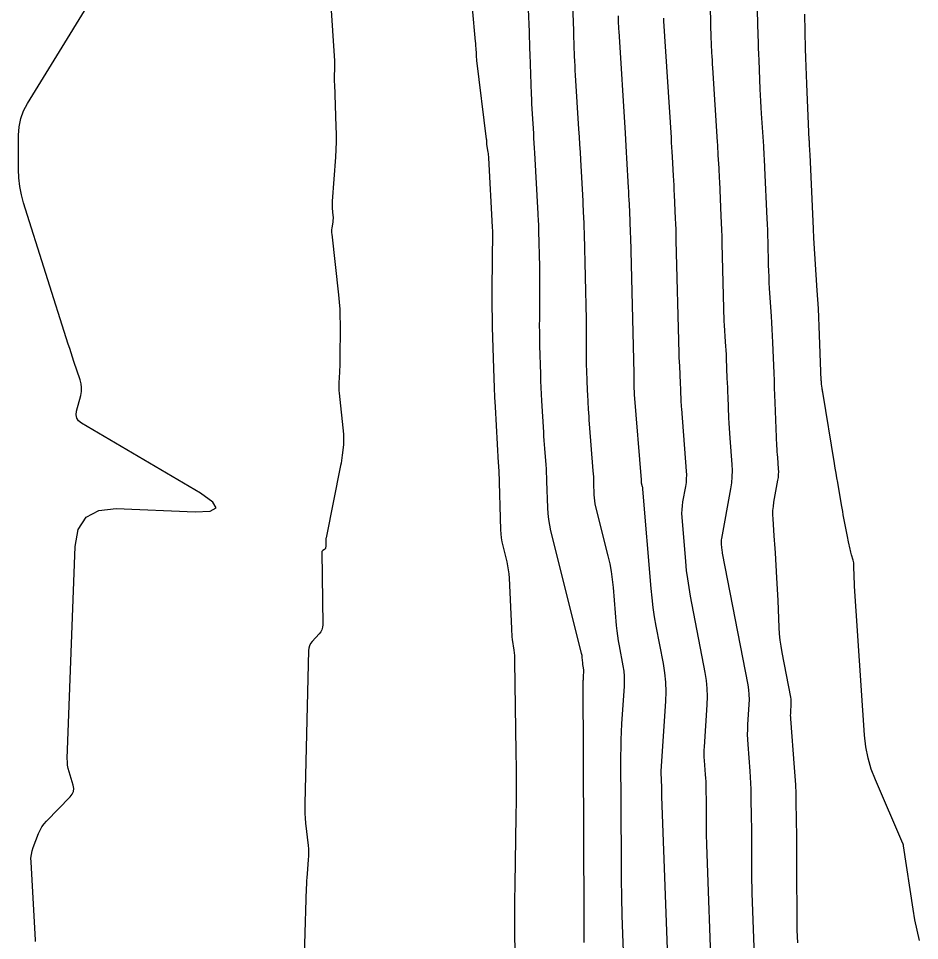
# Model space of a CAD drawing. Extents: x 1768942 to 1774819, y 723037 to 732099.
# Drawn here: x 1770469.4 to 1770526.1, y 731065.2 to 731123.3 of the extents above; entities that cross this region are included whole.
import ezdxf

# ---------------------------------------------------------------- set-up
doc = ezdxf.new("R2010")
doc.units = 0
doc.layers.add('R_Contours', color=7, linetype='Continuous')

msp = doc.modelspace()

# ---------------------------------------------------------------- linework, layer by layer
at = {"layer": 'R_Contours'}
for points in [[(1770470.454, 731065.165), (1770470.447, 731065.244), (1770470.161, 731070.181), (1770470.159, 731070.413), (1770470.183, 731070.642), (1770470.23, 731070.867), (1770470.303, 731071.088), (1770470.64, 731071.965), (1770470.735, 731072.177), (1770470.849, 731072.377), (1770470.983, 731072.564), (1770471.138, 731072.739), (1770472.633, 731074.264), (1770472.759, 731074.427), (1770472.831, 731074.604), (1770472.849, 731074.793), (1770472.812, 731074.996), (1770472.558, 731075.834), (1770472.503, 731076.045), (1770472.466, 731076.258), (1770472.448, 731076.473), (1770472.447, 731076.691), (1770472.944, 731090.035), (1770473.139, 731091.116), (1770473.634, 731091.873), (1770474.427, 731092.307), (1770475.519, 731092.419), (1770480.485, 731092.219), (1770481.437, 731092.254), (1770481.812, 731092.46), (1770481.609, 731092.837), (1770480.828, 731093.384), (1770473.344, 731097.807), (1770473.16, 731097.952), (1770473.047, 731098.126), (1770473.005, 731098.329), (1770473.034, 731098.562), (1770473.293, 731099.55), (1770473.34, 731099.797), (1770473.349, 731100.042), (1770473.322, 731100.286), (1770473.259, 731100.528), (1770472.867, 731101.686), (1770472.775, 731101.96), (1770472.684, 731102.234), (1770472.595, 731102.509), (1770472.507, 731102.784), (1770469.696, 731111.672), (1770469.554, 731112.19), (1770469.452, 731112.715), (1770469.391, 731113.245), (1770469.371, 731113.782), (1770469.372, 731115.942), (1770469.408, 731116.472), (1770469.514, 731116.982), (1770469.691, 731117.472), (1770469.938, 731117.942), (1770475.719, 731127.348)], [(1770489.023, 731124.42), (1770489.256, 731120.619), (1770489.262, 731120.498), (1770489.265, 731120.377), (1770489.266, 731120.255), (1770489.265, 731120.134), (1770489.253, 731119.647), (1770489.251, 731119.526), (1770489.251, 731119.404), (1770489.253, 731119.283), (1770489.256, 731119.161), (1770489.359, 731116.491), (1770489.371, 731116.005), (1770489.369, 731115.52), (1770489.353, 731115.035), (1770489.324, 731114.55), (1770489.119, 731111.787), (1770489.113, 731111.677), (1770489.112, 731111.567), (1770489.116, 731111.457), (1770489.124, 731111.346), (1770489.167, 731110.885), (1770489.174, 731110.785), (1770489.174, 731110.686), (1770489.168, 731110.587), (1770489.156, 731110.488), (1770489.096, 731110.092), (1770489.085, 731109.993), (1770489.079, 731109.894), (1770489.081, 731109.794), (1770489.089, 731109.695), (1770489.516, 731105.876), (1770489.56, 731105.425), (1770489.59, 731104.973), (1770489.607, 731104.52), (1770489.611, 731104.067), (1770489.596, 731101.675), (1770489.594, 731101.51), (1770489.59, 731101.344), (1770489.584, 731101.178), (1770489.576, 731101.013), (1770489.542, 731100.35), (1770489.536, 731100.185), (1770489.537, 731100.019), (1770489.544, 731099.854), (1770489.558, 731099.689), (1770489.825, 731097.101), (1770489.838, 731096.936), (1770489.841, 731096.771), (1770489.836, 731096.606), (1770489.823, 731096.441), (1770489.75, 731095.782), (1770489.731, 731095.617), (1770489.707, 731095.453), (1770489.68, 731095.29), (1770489.649, 731095.127), (1770488.735, 731090.579), (1770488.727, 731090.536), (1770488.722, 731090.494), (1770488.719, 731090.451), (1770488.718, 731090.408), (1770488.719, 731090.219), (1770488.718, 731090.184), (1770488.717, 731090.15), (1770488.716, 731090.115), (1770488.713, 731090.081), (1770488.701, 731089.938), (1770488.695, 731089.909), (1770488.682, 731089.883), (1770488.663, 731089.861), (1770488.638, 731089.844), (1770488.525, 731089.784), (1770488.501, 731089.766), (1770488.483, 731089.745), (1770488.473, 731089.719), (1770488.47, 731089.689), (1770488.528, 731085.104), (1770488.516, 731084.945), (1770488.475, 731084.797), (1770488.406, 731084.659), (1770488.309, 731084.533), (1770487.862, 731084.05), (1770487.764, 731083.923), (1770487.692, 731083.786), (1770487.648, 731083.638), (1770487.63, 731083.479), (1770487.392, 731073.846), (1770487.39, 731073.536), (1770487.398, 731073.227), (1770487.417, 731072.919), (1770487.446, 731072.611), (1770487.604, 731071.209), (1770487.623, 731070.986), (1770487.632, 731070.763), (1770487.629, 731070.539), (1770487.616, 731070.316), (1770487.539, 731069.421), (1770487.522, 731069.197), (1770487.507, 731068.973), (1770487.496, 731068.749), (1770487.487, 731068.525), (1770487.163, 731057.943)], [(1770500.629, 731064.561), (1770500.621, 731065.61), (1770500.619, 731066.66), (1770500.625, 731067.71), (1770500.637, 731068.759), (1770500.702, 731073.031), (1770500.714, 731074.044), (1770500.718, 731075.057), (1770500.715, 731076.07), (1770500.704, 731077.083), (1770500.623, 731082.819), (1770500.618, 731082.99), (1770500.608, 731083.161), (1770500.593, 731083.331), (1770500.572, 731083.501), (1770500.479, 731084.179), (1770500.458, 731084.349), (1770500.441, 731084.519), (1770500.427, 731084.69), (1770500.418, 731084.861), (1770500.276, 731088.046), (1770500.258, 731088.304), (1770500.227, 731088.559), (1770500.184, 731088.812), (1770500.127, 731089.064), (1770499.877, 731090.067), (1770499.821, 731090.319), (1770499.779, 731090.572), (1770499.751, 731090.828), (1770499.736, 731091.085), (1770499.625, 731094.812), (1770499.623, 731094.853), (1770499.621, 731094.894), (1770499.619, 731094.935), (1770499.616, 731094.975), (1770499.603, 731095.139), (1770499.6, 731095.18), (1770499.597, 731095.22), (1770499.594, 731095.261), (1770499.592, 731095.302), (1770499.389, 731098.833), (1770499.357, 731099.435), (1770499.329, 731100.037), (1770499.306, 731100.64), (1770499.287, 731101.243), (1770499.214, 731103.852), (1770499.2, 731104.457), (1770499.192, 731105.061), (1770499.189, 731105.666), (1770499.192, 731106.271), (1770499.224, 731109.853), (1770499.224, 731109.877), (1770499.224, 731109.901), (1770499.223, 731109.925), (1770499.223, 731109.949), (1770499.22, 731110.083), (1770499.219, 731110.105), (1770499.217, 731110.143), (1770499.217, 731110.149), (1770498.98, 731114.516), (1770498.974, 731114.603), (1770498.965, 731114.69), (1770498.953, 731114.776), (1770498.938, 731114.862), (1770498.849, 731115.342), (1770498.846, 731115.36), (1770498.844, 731115.378), (1770498.843, 731115.396), (1770498.843, 731115.414), (1770498.845, 731115.489), (1770498.845, 731115.506), (1770498.845, 731115.522), (1770498.845, 731115.538), (1770498.845, 731115.554), (1770498.844, 731115.619), (1770498.844, 731115.636), (1770498.843, 731115.652), (1770498.842, 731115.668), (1770498.84, 731115.684), (1770498.231, 731120.639), (1770498.219, 731120.738), (1770498.21, 731120.837), (1770498.202, 731120.936), (1770498.195, 731121.035), (1770498.173, 731121.433), (1770498.167, 731121.532), (1770498.16, 731121.631), (1770498.153, 731121.731), (1770498.144, 731121.83), (1770497.954, 731123.933)], [(1770501.452, 731123.875), (1770501.509, 731122.455), (1770501.522, 731122.1), (1770501.536, 731121.745), (1770501.548, 731121.389), (1770501.56, 731121.034), (1770501.643, 731118.52), (1770501.655, 731118.211), (1770501.668, 731117.903), (1770501.685, 731117.595), (1770501.703, 731117.287), (1770501.781, 731116.055), (1770501.801, 731115.746), (1770501.819, 731115.438), (1770501.837, 731115.13), (1770501.854, 731114.822), (1770502.062, 731110.981), (1770502.067, 731110.89), (1770502.072, 731110.799), (1770502.076, 731110.708), (1770502.081, 731110.617), (1770502.097, 731110.254), (1770502.101, 731110.163), (1770502.105, 731110.073), (1770502.108, 731109.982), (1770502.11, 731109.891), (1770502.163, 731107.679), (1770502.171, 731107.28), (1770502.176, 731106.881), (1770502.177, 731106.482), (1770502.175, 731106.083), (1770502.16, 731104.368), (1770502.158, 731103.949), (1770502.16, 731103.53), (1770502.166, 731103.111), (1770502.176, 731102.693), (1770502.226, 731100.886), (1770502.239, 731100.469), (1770502.255, 731100.052), (1770502.274, 731099.635), (1770502.297, 731099.218), (1770502.411, 731097.232), (1770502.426, 731096.974), (1770502.443, 731096.717), (1770502.461, 731096.46), (1770502.481, 731096.203), (1770502.563, 731095.175), (1770502.581, 731094.918), (1770502.597, 731094.661), (1770502.609, 731094.404), (1770502.619, 731094.146), (1770502.669, 731092.47), (1770502.689, 731092.106), (1770502.729, 731091.744), (1770502.789, 731091.386), (1770502.868, 731091.03), (1770504.795, 731083.323), (1770504.81, 731083.254), (1770504.823, 731083.184), (1770504.833, 731083.114), (1770504.84, 731083.044), (1770504.868, 731082.71), (1770504.872, 731082.665), (1770504.878, 731082.62), (1770504.884, 731082.576), (1770504.892, 731082.532), (1770504.926, 731082.355), (1770504.933, 731082.311), (1770504.937, 731082.267), (1770504.939, 731082.222), (1770504.937, 731082.177), (1770504.915, 731081.847), (1770504.911, 731081.777), (1770504.908, 731081.707), (1770504.907, 731081.637), (1770504.906, 731081.567), (1770504.962, 731066.86), (1770504.964, 731065.974), (1770504.961, 731065.088)], [(1770507.659, 731058.989), (1770507.415, 731065.645), (1770507.377, 731066.794), (1770507.35, 731067.943), (1770507.331, 731069.093), (1770507.322, 731070.243), (1770507.297, 731076.856), (1770507.299, 731077.359), (1770507.311, 731077.861), (1770507.331, 731078.364), (1770507.36, 731078.866), (1770507.518, 731081.234), (1770507.529, 731081.555), (1770507.519, 731081.874), (1770507.489, 731082.193), (1770507.439, 731082.51), (1770507.195, 731083.776), (1770507.138, 731084.093), (1770507.09, 731084.411), (1770507.051, 731084.73), (1770507.02, 731085.051), (1770506.824, 731087.448), (1770506.773, 731087.953), (1770506.701, 731088.455), (1770506.608, 731088.953), (1770506.495, 731089.448), (1770505.722, 731092.541), (1770505.681, 731092.726), (1770505.65, 731092.912), (1770505.629, 731093.1), (1770505.618, 731093.29), (1770505.596, 731094.05), (1770505.589, 731094.239), (1770505.58, 731094.429), (1770505.568, 731094.619), (1770505.554, 731094.808), (1770505.32, 731097.751), (1770505.303, 731097.983), (1770505.286, 731098.214), (1770505.271, 731098.445), (1770505.257, 731098.677), (1770505.204, 731099.603), (1770505.192, 731099.835), (1770505.181, 731100.066), (1770505.172, 731100.298), (1770505.165, 731100.53), (1770505.137, 731101.533), (1770505.131, 731101.766), (1770505.128, 731101.999), (1770505.127, 731102.231), (1770505.128, 731102.464), (1770505.136, 731103.395), (1770505.137, 731103.628), (1770505.137, 731103.86), (1770505.134, 731104.093), (1770505.129, 731104.326), (1770505, 731109.699), (1770504.996, 731109.875), (1770504.99, 731110.051), (1770504.983, 731110.227), (1770504.976, 731110.404), (1770504.943, 731111.108), (1770504.935, 731111.284), (1770504.926, 731111.46), (1770504.917, 731111.637), (1770504.908, 731111.813), (1770504.769, 731114.381), (1770504.742, 731114.867), (1770504.714, 731115.354), (1770504.684, 731115.841), (1770504.654, 731116.327), (1770504.438, 731119.719), (1770504.42, 731120.015), (1770504.405, 731120.312), (1770504.392, 731120.609), (1770504.381, 731120.906), (1770504.336, 731122.25), (1770504.329, 731122.469), (1770504.321, 731122.689), (1770504.313, 731122.909), (1770504.304, 731123.129), (1770504.269, 731124.008)], [(1770515.707, 731064.225), (1770515.561, 731068.201), (1770515.549, 731068.587), (1770515.54, 731068.972), (1770515.534, 731069.357), (1770515.532, 731069.742), (1770515.531, 731071.286), (1770515.53, 731071.67), (1770515.528, 731072.055), (1770515.524, 731072.439), (1770515.52, 731072.823), (1770515.498, 731074.36), (1770515.49, 731074.744), (1770515.475, 731075.128), (1770515.454, 731075.512), (1770515.427, 731075.895), (1770515.295, 731077.567), (1770515.276, 731077.881), (1770515.269, 731078.195), (1770515.273, 731078.508), (1770515.288, 731078.822), (1770515.372, 731080.078), (1770515.382, 731080.392), (1770515.373, 731080.704), (1770515.344, 731081.014), (1770515.294, 731081.324), (1770513.694, 731089.624), (1770513.681, 731089.699), (1770513.67, 731089.775), (1770513.66, 731089.85), (1770513.653, 731089.926), (1770513.628, 731090.231), (1770513.624, 731090.307), (1770513.626, 731090.383), (1770513.632, 731090.459), (1770513.643, 731090.534), (1770514.217, 731093.676), (1770514.273, 731094.054), (1770514.305, 731094.433), (1770514.312, 731094.814), (1770514.295, 731095.195), (1770514.166, 731096.851), (1770514.143, 731097.17), (1770514.123, 731097.489), (1770514.105, 731097.809), (1770514.091, 731098.129), (1770514.036, 731099.46), (1770514.024, 731099.753), (1770514.013, 731100.047), (1770514.001, 731100.34), (1770513.989, 731100.633), (1770513.941, 731101.866), (1770513.93, 731102.129), (1770513.917, 731102.393), (1770513.903, 731102.656), (1770513.886, 731102.92), (1770513.817, 731103.973), (1770513.801, 731104.236), (1770513.788, 731104.5), (1770513.777, 731104.763), (1770513.77, 731105.027), (1770513.671, 731109.122), (1770513.66, 731109.555), (1770513.646, 731109.987), (1770513.63, 731110.42), (1770513.611, 731110.852), (1770513.511, 731113.03), (1770513.501, 731113.237), (1770513.491, 731113.445), (1770513.48, 731113.652), (1770513.469, 731113.859), (1770513.424, 731114.687), (1770513.413, 731114.894), (1770513.401, 731115.101), (1770513.388, 731115.308), (1770513.375, 731115.515), (1770513.079, 731120.174), (1770513.064, 731120.418), (1770513.05, 731120.661), (1770513.038, 731120.904), (1770513.026, 731121.148), (1770512.98, 731122.161), (1770512.971, 731122.385), (1770512.963, 731122.61), (1770512.956, 731122.834), (1770512.95, 731123.058), (1770512.931, 731123.955)], [(1770518.422, 731065.084), (1770518.393, 731065.863), (1770518.387, 731066.058), (1770518.382, 731066.253), (1770518.38, 731066.447), (1770518.379, 731066.642), (1770518.376, 731069.552), (1770518.375, 731070.1), (1770518.372, 731070.648), (1770518.367, 731071.196), (1770518.36, 731071.744), (1770518.33, 731073.935), (1770518.318, 731074.482), (1770518.297, 731075.03), (1770518.267, 731075.576), (1770518.229, 731076.123), (1770517.988, 731079.172), (1770517.981, 731079.287), (1770517.978, 731079.401), (1770517.98, 731079.515), (1770517.985, 731079.63), (1770518.016, 731080.087), (1770518.02, 731080.201), (1770518.016, 731080.315), (1770518.006, 731080.428), (1770517.988, 731080.541), (1770517.445, 731083.354), (1770517.377, 731083.748), (1770517.323, 731084.145), (1770517.284, 731084.543), (1770517.26, 731084.942), (1770517.189, 731086.639), (1770517.173, 731086.993), (1770517.156, 731087.346), (1770517.137, 731087.7), (1770517.117, 731088.053), (1770517.02, 731089.641), (1770517.003, 731089.907), (1770516.986, 731090.173), (1770516.968, 731090.439), (1770516.949, 731090.704), (1770516.871, 731091.767), (1770516.86, 731092.032), (1770516.865, 731092.296), (1770516.888, 731092.56), (1770516.927, 731092.822), (1770517.18, 731094.207), (1770517.207, 731094.385), (1770517.222, 731094.564), (1770517.225, 731094.743), (1770517.217, 731094.924), (1770517.161, 731095.645), (1770517.148, 731095.826), (1770517.136, 731096.006), (1770517.127, 731096.187), (1770517.118, 731096.368), (1770517.007, 731099.103), (1770516.988, 731099.564), (1770516.969, 731100.025), (1770516.951, 731100.486), (1770516.933, 731100.947), (1770516.857, 731102.883), (1770516.84, 731103.298), (1770516.819, 731103.712), (1770516.796, 731104.126), (1770516.771, 731104.54), (1770516.656, 731106.288), (1770516.634, 731106.655), (1770516.615, 731107.023), (1770516.601, 731107.39), (1770516.59, 731107.758), (1770516.555, 731109.23), (1770516.545, 731109.598), (1770516.533, 731109.966), (1770516.519, 731110.334), (1770516.503, 731110.702), (1770516.357, 731113.878), (1770516.352, 731113.992), (1770516.346, 731114.106), (1770516.34, 731114.22), (1770516.334, 731114.334), (1770516.309, 731114.789), (1770516.303, 731114.903), (1770516.297, 731115.017), (1770516.29, 731115.131), (1770516.283, 731115.245), (1770516.151, 731117.31), (1770516.128, 731117.692), (1770516.106, 731118.074), (1770516.086, 731118.457), (1770516.068, 731118.839), (1770515.986, 731120.664), (1770515.969, 731121.051), (1770515.955, 731121.438), (1770515.944, 731121.826), (1770515.934, 731122.213), (1770515.901, 731123.762)], [(1770526.091, 731065.215), (1770525.933, 731065.87), (1770525.798, 731066.531), (1770525.685, 731067.197), (1770525.077, 731071.179), (1770525.072, 731071.218), (1770525.062, 731071.284), (1770525.06, 731071.297), (1770525.056, 731071.309), (1770525.053, 731071.322), (1770525.048, 731071.334), (1770523.312, 731075.34), (1770523.051, 731076.019), (1770522.851, 731076.713), (1770522.711, 731077.421), (1770522.632, 731078.145), (1770522.006, 731087.546), (1770521.998, 731087.691), (1770521.99, 731087.836), (1770521.984, 731087.982), (1770521.98, 731088.127), (1770521.961, 731088.821), (1770521.956, 731088.909), (1770521.945, 731088.997), (1770521.929, 731089.084), (1770521.907, 731089.17), (1770521.808, 731089.513), (1770521.784, 731089.599), (1770521.762, 731089.686), (1770521.741, 731089.773), (1770521.723, 731089.86), (1770521.625, 731090.334), (1770521.603, 731090.443), (1770521.581, 731090.551), (1770521.559, 731090.659), (1770521.538, 731090.768), (1770521.332, 731091.817), (1770521.291, 731092.029), (1770521.252, 731092.24), (1770521.214, 731092.452), (1770521.176, 731092.663), (1770520.937, 731094.056), (1770520.885, 731094.358), (1770520.834, 731094.661), (1770520.783, 731094.964), (1770520.733, 731095.267), (1770519.996, 731099.764), (1770519.987, 731099.825), (1770519.977, 731099.886), (1770519.969, 731099.947), (1770519.96, 731100.008), (1770519.927, 731100.252), (1770519.92, 731100.313), (1770519.914, 731100.374), (1770519.909, 731100.436), (1770519.906, 731100.497), (1770519.773, 731103.901), (1770519.749, 731104.466), (1770519.722, 731105.031), (1770519.69, 731105.595), (1770519.655, 731106.16), (1770519.439, 731109.446), (1770519.436, 731109.495), (1770519.434, 731109.545), (1770519.432, 731109.595), (1770519.43, 731109.645), (1770519.426, 731109.845), (1770519.424, 731109.895), (1770519.423, 731109.945), (1770519.421, 731109.995), (1770519.419, 731110.045), (1770519.203, 731114.726), (1770519.201, 731114.767), (1770519.199, 731114.809), (1770519.195, 731114.891), (1770519.194, 731114.912), (1770519.192, 731114.933), (1770519.191, 731114.953), (1770519.19, 731114.974), (1770519.166, 731115.349), (1770519.162, 731115.418), (1770519.158, 731115.488), (1770519.154, 731115.557), (1770519.151, 731115.626), (1770518.991, 731119.167), (1770518.968, 731119.717), (1770518.948, 731120.267), (1770518.931, 731120.817), (1770518.918, 731121.367), (1770518.871, 731123.568)], [(1770507.112, 731123.465), (1770507.13, 731122.949), (1770507.134, 731122.835), (1770507.139, 731122.721), (1770507.145, 731122.607), (1770507.152, 731122.493), (1770507.561, 731116.056), (1770507.586, 731115.663), (1770507.609, 731115.27), (1770507.632, 731114.876), (1770507.654, 731114.483), (1770507.754, 731112.645), (1770507.767, 731112.383), (1770507.781, 731112.122), (1770507.794, 731111.86), (1770507.806, 731111.599), (1770507.854, 731110.553), (1770507.865, 731110.291), (1770507.875, 731110.03), (1770507.884, 731109.768), (1770507.891, 731109.507), (1770508.096, 731100.933), (1770508.097, 731100.886), (1770508.098, 731100.84), (1770508.098, 731100.793), (1770508.098, 731100.747), (1770508.096, 731100.56), (1770508.096, 731100.514), (1770508.096, 731100.467), (1770508.097, 731100.421), (1770508.098, 731100.374), (1770508.103, 731100.174), (1770508.105, 731100.127), (1770508.107, 731100.081), (1770508.109, 731100.035), (1770508.111, 731099.988), (1770508.122, 731099.803), (1770508.125, 731099.757), (1770508.128, 731099.71), (1770508.131, 731099.664), (1770508.135, 731099.618), (1770508.563, 731094.226), (1770508.564, 731094.212), (1770508.565, 731094.197), (1770508.566, 731094.183), (1770508.566, 731094.168), (1770508.568, 731094.11), (1770508.569, 731094.095), (1770508.57, 731094.081), (1770508.573, 731094.066), (1770508.576, 731094.052), (1770508.633, 731093.824), (1770508.643, 731093.781), (1770508.651, 731093.738), (1770508.657, 731093.694), (1770508.662, 731093.65), (1770509.173, 731087.392), (1770509.23, 731086.796), (1770509.303, 731086.201), (1770509.392, 731085.609), (1770509.497, 731085.019), (1770509.951, 731082.664), (1770510.046, 731082.074), (1770510.102, 731081.482), (1770510.119, 731080.887), (1770510.098, 731080.29), (1770509.805, 731075.895), (1770509.802, 731075.838), (1770509.802, 731075.781), (1770509.803, 731075.724), (1770509.807, 731075.667), (1770509.825, 731075.44), (1770509.829, 731075.383), (1770509.832, 731075.326), (1770509.834, 731075.268), (1770509.835, 731075.211), (1770509.838, 731074.983), (1770509.839, 731074.926), (1770509.84, 731074.869), (1770509.84, 731074.811), (1770509.84, 731074.754), (1770509.84, 731074.525), (1770509.84, 731074.467), (1770509.841, 731074.41), (1770509.843, 731074.353), (1770509.844, 731074.296), (1770510.341, 731060.735)], [(1770513.024, 731062.48), (1770512.703, 731071.249), (1770512.696, 731071.47), (1770512.69, 731071.691), (1770512.687, 731071.912), (1770512.686, 731072.134), (1770512.685, 731073.02), (1770512.685, 731073.241), (1770512.684, 731073.462), (1770512.682, 731073.682), (1770512.679, 731073.903), (1770512.667, 731074.786), (1770512.662, 731075.006), (1770512.654, 731075.227), (1770512.642, 731075.447), (1770512.626, 731075.667), (1770512.556, 731076.548), (1770512.543, 731076.768), (1770512.538, 731076.988), (1770512.54, 731077.208), (1770512.551, 731077.428), (1770512.727, 731080.069), (1770512.745, 731080.582), (1770512.73, 731081.092), (1770512.682, 731081.601), (1770512.601, 731082.107), (1770511.676, 731086.907), (1770511.579, 731087.447), (1770511.497, 731087.99), (1770511.431, 731088.534), (1770511.378, 731089.08), (1770511.15, 731091.873), (1770511.138, 731092.118), (1770511.142, 731092.362), (1770511.162, 731092.605), (1770511.199, 731092.847), (1770511.375, 731093.815), (1770511.412, 731094.057), (1770511.432, 731094.301), (1770511.437, 731094.545), (1770511.426, 731094.789), (1770511.122, 731098.699), (1770511.112, 731098.836), (1770511.103, 731098.972), (1770511.096, 731099.109), (1770511.089, 731099.246), (1770511.066, 731099.817), (1770511.061, 731099.943), (1770511.056, 731100.068), (1770511.051, 731100.194), (1770511.046, 731100.32), (1770511.025, 731100.848), (1770511.02, 731100.961), (1770511.015, 731101.074), (1770511.009, 731101.187), (1770511.002, 731101.3), (1770510.972, 731101.751), (1770510.965, 731101.864), (1770510.959, 731101.977), (1770510.955, 731102.09), (1770510.952, 731102.203), (1770510.781, 731109.315), (1770510.772, 731109.662), (1770510.761, 731110.009), (1770510.747, 731110.355), (1770510.732, 731110.702), (1770510.664, 731112.182), (1770510.65, 731112.483), (1770510.636, 731112.783), (1770510.62, 731113.083), (1770510.604, 731113.384), (1770510.539, 731114.585), (1770510.522, 731114.885), (1770510.505, 731115.185), (1770510.487, 731115.486), (1770510.468, 731115.786), (1770510.002, 731123.114), (1770509.998, 731123.181), (1770509.994, 731123.248), (1770509.991, 731123.314)]]:
    msp.add_lwpolyline(points, dxfattribs=at)

doc.saveas('drawing.dxf')
